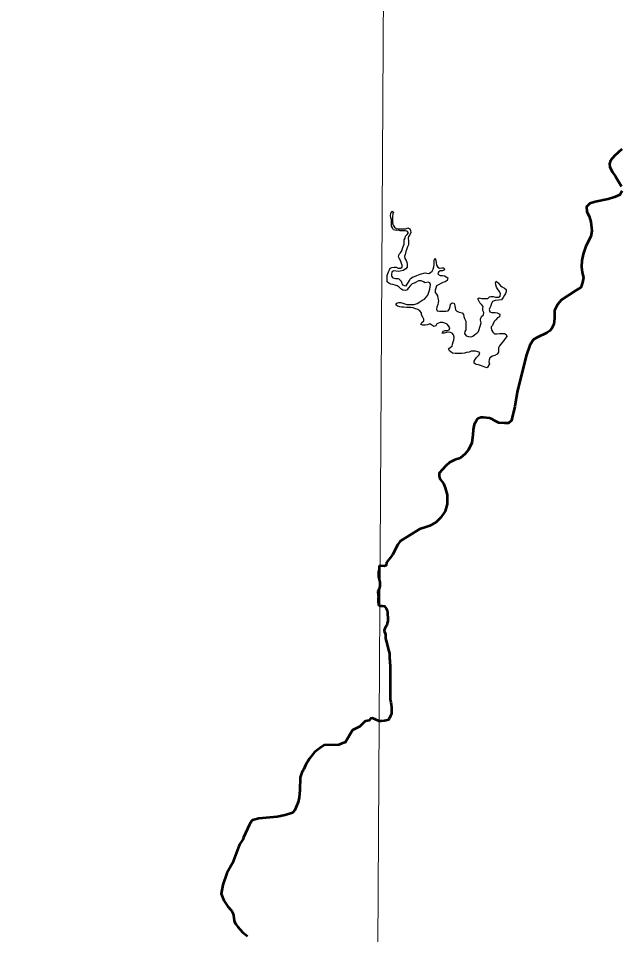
# Model space of a CAD drawing. Extents: x 553962 to 842807, y 8883888 to 9032388.
# Drawn here: x 812780 to 814343, y 9012702 to 9015081 of the extents above; entities that cross this region are included whole.
import ezdxf

# ---------------------------------------------------------------- set-up
doc = ezdxf.new("R2010")
doc.units = 0
doc.header["$LTSCALE"] = 20
doc.layers.add('1', color=7, linetype='Continuous', lineweight=13)
doc.layers.add('24', color=7, linetype='Continuous', lineweight=25)
doc.layers.add('49', color=7, linetype='Continuous')

msp = doc.modelspace()

# ---------------------------------------------------------------- linework, layer by layer
at = {"layer": '1'}
msp.add_lwpolyline([(813778.03, 9024059.57), (813733.81, 9016182.95), (813699.21, 9010330.79)], dxfattribs=at)
at = {"layer": '24', "lineweight": 53}
msp.add_line((813713.5, 9013592.54), (813713.51, 9013592.39), dxfattribs=at)
for points in [[(814345.88, 9014741.36), (814326.91, 9014724.56), (814316.69, 9014712.14), (814314.5, 9014703.37), (814315.23, 9014694.6), (814321.8, 9014681.45), (814329.83, 9014670.49), (814340.05, 9014652.95), (814345.16, 9014644.18)], [(814347.34, 9014633.22), (814340.78, 9014623), (814327.64, 9014617.15), (814310.85, 9014611.31), (814277.28, 9014604.73), (814263.41, 9014600.35), (814254.65, 9014591.58), (814255.38, 9014579.16), (814261.22, 9014567.47), (814265.6, 9014552.85), (814268.52, 9014529.47), (814265.6, 9014514.86), (814252.46, 9014490.02), (814245.89, 9014468.83), (814242.24, 9014452.02), (814241.51, 9014435.95), (814243.7, 9014421.34), (814246.62, 9014408.19), (814244.43, 9014395.03), (814240.05, 9014381.88), (814226.92, 9014374.58), (814189.69, 9014350.46), (814179.48, 9014338.04)], [(814179.48, 9014338.04), (814171.45, 9014322.7), (814171.45, 9014302.97), (814170.07, 9014286.85), (814163.78, 9014274.87), (814159.04, 9014270.09), (814151.82, 9014264.16), (814128.38, 9014253.29), (814116.71, 9014247.44), (814107.22, 9014232.1), (814099.19, 9014207.26), (814083.2, 9014145.69), (814075.02, 9014110.4), (814068.54, 9014073.55), (814061.97, 9014044.32), (814059.78, 9014037.02), (814051.75, 9014029.71), (814042.26, 9014029.71), (814026.93, 9014031.17), (814018.18, 9014035.56), (814010.15, 9014040.67), (814002.85, 9014042.86), (813987.52, 9014045.05), (813980.22, 9014044.32), (813971.46, 9014041.4), (813968.54, 9014034.82), (813962.7, 9014026.79), (813960.52, 9014013.64), (813959.78, 9013999.02), (813956.87, 9013979.3), (813948.11, 9013961.03), (813940.08, 9013950.07), (813926.94, 9013939.11), (813913.07, 9013934.73), (813899.42, 9013928.21), (813889.72, 9013919.38), (813880.96, 9013909.88), (813872.2, 9013900.38), (813872.2, 9013892.35), (813874.39, 9013885.04), (813883.88, 9013873.35), (813888.26, 9013862.39), (813892.64, 9013844.12), (813892.64, 9013820.02), (813888.26, 9013801.75), (813876.58, 9013784.94), (813864.17, 9013773.25), (813848.12, 9013763.02), (813834.98, 9013759.37), (813821.11, 9013754.99), (813771.48, 9013723.57), (813764.91, 9013714.8), (813751.11, 9013688.41), (813736, 9013668.38), (813735.11, 9013660.37), (813729.33, 9013658.37), (813718.83, 9013659.12)], [(813713.51, 9013592.39), (813714.86, 9013579.43), (813713.94, 9013574.53), (813714.4, 9013567.3), (813715.16, 9013558.12), (813718.22, 9013556.09)], [(813718.22, 9013556.09), (813724.35, 9013556.08), (813730.44, 9013554.51), (813734.98, 9013548.88), (813736.98, 9013544.28), (813738.46, 9013537.65), (813738.43, 9013532.56), (813738.9, 9013527.46), (813739.37, 9013521.85), (813739.33, 9013516.25), (813737.26, 9013510.66), (813736.71, 9013504.55), (813733.19, 9013501.09), (813729.66, 9013492.86), (813730.06, 9013487.77), (813733, 9013482.16), (813732.96, 9013477.07), (813732.92, 9013470.45), (813736.4, 9013458.71), (813740.37, 9013444.42), (813741.85, 9013437.79), (813743.33, 9013432.18), (813743.8, 9013426.06), (813743.75, 9013418.42), (813744.22, 9013413.32), (813744.69, 9013407.72), (813745.16, 9013402.11), (813745.12, 9013395.49), (813745.08, 9013389.88), (813745.04, 9013383.77), (813745, 9013378.17), (813744.96, 9013372.06), (813744.91, 9013365.44), (813744.86, 9013358.3), (813744.82, 9013352.7), (813744.78, 9013346.08), (813744.72, 9013337.93), (813745.18, 9013330.29), (813745.13, 9013324.17), (813745.09, 9013317.55), (813745.56, 9013312.46), (813747.04, 9013305.82), (813748.02, 9013299.7), (813748.48, 9013292.57), (813748.44, 9013286.97), (813748.4, 9013280.86), (813748.36, 9013275.25), (813745.78, 9013269.66), (813743.7, 9013264.08), (813740.62, 9013260.02), (813735.02, 9013258.02), (813729.41, 9013257.04), (813722.29, 9013256.57), (813716.45, 9013256.61)], [(813716.45, 9013256.61), (813699.35, 9013263.72), (813694.49, 9013262.8), (813690.33, 9013258.1), (813679.84, 9013256.11), (813666.52, 9013242.71), (813666.52, 9013242.71)], [(813666.52, 9013242.71), (813647.54, 9013232.54), (813628.46, 9013201.21), (813621.82, 9013199.34), (813611.88, 9013195), (813573.91, 9013193.91), (813562.67, 9013186.39), (813549.19, 9013175.29), (813536.08, 9013159.03), (813526.14, 9013144.05), (813521, 9013131.13), (813516.3, 9013123.09), (813512.01, 9013109.94), (813511.06, 9013076.59), (813509.29, 9013058.06), (813506.4, 9013046.08), (813497.86, 9013024.98), (813491.64, 9013018.15), (813472.64, 9013012.36), (813452.11, 9013008.02), (813403.92, 9013003.05), (813391.54, 9013000.3), (813388.19, 9012998.82), (813385.33, 9012996.25), (813379.78, 9012987.91), (813364.69, 9012954.32), (813363.16, 9012948.9), (813354.2, 9012935.83), (813336.17, 9012887.06), (813321.64, 9012861.18), (813310.91, 9012830.94), (813306.21, 9012808.03), (813313.69, 9012790.64), (813324.3, 9012774.9), (813332.13, 9012765.51), (813334.53, 9012763.12), (813335.92, 9012759.68)], [(813335.92, 9012759.68), (813338.38, 9012752.38), (813340.73, 9012737.94), (813344.07, 9012729.57), (813349.69, 9012721.86), (813361.79, 9012708.21), (813375.28, 9012698.02)]]:
    msp.add_lwpolyline(points, dxfattribs=at)
at = {"layer": '24'}
for points in [[(813831.8, 9014397.19), (813825.2, 9014399.27), (813818.59, 9014399.32), (813812.99, 9014395.82), (813807.5, 9014393.8), (813802.6, 9014391.78), (813797.98, 9014387.44), (813792.2, 9014380.79), (813789.32, 9014376.17), (813784.34, 9014374.58), (813777.73, 9014375.13), (813773.18, 9014378.72), (813768.63, 9014383.34), (813763.57, 9014386.42), (813757.99, 9014388.5), (813751.9, 9014390.07), (813746.82, 9014391.12), (813741.24, 9014393.19), (813737.2, 9014397.29), (813737.23, 9014402.38), (813737.27, 9014407.99), (813737.3, 9014413.08), (813738.87, 9014418.68), (813740.94, 9014423.25), (813743, 9014427.82), (813745.07, 9014432.39), (813749.66, 9014434.4), (813755.26, 9014434.87), (813760.85, 9014434.83), (813765.92, 9014432.76), (813772.03, 9014432.72), (813776.62, 9014434.73), (813776.66, 9014440.34), (813774.65, 9014444.93), (813773.17, 9014451.06), (813769.65, 9014456.68), (813767.14, 9014462.3), (813768.71, 9014468.4), (813771.79, 9014472.46), (813775.38, 9014477.53), (813776.95, 9014483.12), (813779.02, 9014488.71), (813781.1, 9014494.81), (813781.14, 9014500.92), (813781.68, 9014506.02), (813783.75, 9014510.59), (813785.31, 9014515.67), (813789.41, 9014519.72), (813792.49, 9014524.28), (813789.47, 9014528.89), (813783.88, 9014529.43), (813776.76, 9014529.48), (813770.66, 9014529.52), (813765.58, 9014531.08), (813760.49, 9014530.09), (813753.89, 9014531.66), (813750.87, 9014536.78), (813748.87, 9014541.88), (813748.91, 9014548), (813748.44, 9014553.6), (813748.48, 9014558.69), (813746.48, 9014563.29), (813746.01, 9014569.41), (813746.55, 9014574.5), (813749.13, 9014580.08), (813753.7, 9014578.02), (813751.63, 9014573.45), (813751.08, 9014566.83), (813751.04, 9014560.72), (813751, 9014555.11), (813751.47, 9014550.02), (813752.96, 9014544.4), (813755.97, 9014539.29), (813760.53, 9014535.7), (813766.11, 9014534.64), (813773.74, 9014534.59), (813780.36, 9014534.55), (813785.44, 9014535.03), (813790.54, 9014537.03), (813796.12, 9014534.96), (813798.13, 9014530.36), (813798.6, 9014524.75), (813796.01, 9014518.66), (813792.43, 9014515.12), (813791.88, 9014510.02), (813792.35, 9014503.4), (813792.31, 9014498.31), (813792.27, 9014492.7), (813790.2, 9014487.62), (813788.14, 9014482.54), (813786.06, 9014475.93), (813784.48, 9014468.3), (813782.41, 9014463.22), (813782.88, 9014457.62), (813786.4, 9014452.5), (813788.41, 9014447.9), (813788.87, 9014441.79), (813788.82, 9014434.66), (813785.74, 9014430.6), (813779.1, 9014426.57), (813771.46, 9014424.58)], [(813771.46, 9014424.58), (813765.86, 9014424.1), (813760.78, 9014424.65), (813754.17, 9014425.2), (813749.57, 9014422.17), (813748.52, 9014416.58), (813748.48, 9014411.48), (813752.02, 9014407.38), (813758.61, 9014405.3), (813764.72, 9014405.26), (813767.63, 9014404.86), (813773.58, 9014398.89), (813775.07, 9014393.68), (813776.56, 9014389.95), (813781.38, 9014387.33), (813786.46, 9014386.79), (813789.54, 9014390.84), (813792.63, 9014396.43), (813795.71, 9014400.48), (813798.29, 9014405.56), (813804.42, 9014409.6), (813808.57, 9014410.82), (813814.52, 9014413.05), (813822.71, 9014416.78), (813835.52, 9014420.09), (813840.6, 9014419.55), (813845.68, 9014418.5), (813849.77, 9014421.53), (813853.86, 9014425.07), (813856.44, 9014429.64), (813858.01, 9014436.25), (813859.07, 9014442.36), (813859.1, 9014447.96), (813859.65, 9014453.56), (813861.72, 9014458.13), (813863.2, 9014452.01), (813864.18, 9014446.91), (813865.16, 9014440.28), (813868.68, 9014435.16), (813873.24, 9014432.58), (813879.35, 9014433.06), (813884.43, 9014433.02), (813886.43, 9014427.92), (813880.82, 9014425.92), (813875.22, 9014425.44), (813870.63, 9014422.41), (813868.55, 9014416.82), (813874.64, 9014413.73), (813880.74, 9014413.18), (813885.82, 9014412.13), (813890.38, 9014410.06), (813894.94, 9014407.49), (813892.85, 9014400.37), (813888.26, 9014397.34), (813882.14, 9014395.34), (813876.52, 9014392.32), (813870.91, 9014389.3), (813865.29, 9014386.28), (813863.22, 9014380.69), (813861.66, 9014375.1), (813861.61, 9014368.99), (813865.14, 9014364.89), (813868.17, 9014360.79), (813869.14, 9014354.68), (813870.12, 9014348.05), (813870.08, 9014342.95), (813868.52, 9014337.87), (813865.93, 9014331.26), (813865.39, 9014326.17), (813867.39, 9014321.58), (813873.49, 9014320.52), (813879.59, 9014320.48), (813884.68, 9014320.45), (813889.76, 9014320.41), (813895.87, 9014321.39), (813898.96, 9014326.98), (813901.04, 9014333.08), (813902.1, 9014339.18), (813906.19, 9014342.72), (813911.27, 9014341.16), (813913.26, 9014335.04), (813913.73, 9014329.94), (813914.71, 9014324.33), (813918.25, 9014320.74), (813923.82, 9014318.16), (813931.95, 9014316.58), (813935.48, 9014311.97), (813935.95, 9014306.87), (813937.95, 9014301.77), (813941.47, 9014295.12), (813941.42, 9014289.01), (813941.39, 9014283.92), (813941.36, 9014278.82), (813941.31, 9014272.71), (813939.24, 9014267.63), (813938.19, 9014262.54), (813942.22, 9014256.91), (813948.82, 9014254.83), (813954.92, 9014254.29), (813959.51, 9014256.29), (813964.62, 9014260.34)], [(813996.58, 9014174.04), (813990.49, 9014175.61), (813981.86, 9014178.72), (813974.26, 9014181.83), (813968.66, 9014182.37), (813963.1, 9014185.98), (813963.13, 9014191.07), (813965.7, 9014195.64), (813968.79, 9014200.71), (813972.38, 9014204.25), (813976.47, 9014207.28), (813978.03, 9014213.39), (813972.96, 9014215.46), (813966.87, 9014217.02), (813961.28, 9014217.06), (813955.68, 9014216.59), (813950.07, 9014214.58), (813943.45, 9014213.61), (813937.84, 9014211.61), (813930.71, 9014210.63), (813925.12, 9014210.67), (813919.52, 9014210.71), (813913.42, 9014210.74), (813906.82, 9014211.81), (813902.77, 9014214.89), (813898.72, 9014217.97), (813896.72, 9014222.57), (813901.33, 9014227.63), (813905.92, 9014229.64), (813906.46, 9014234.73), (813908.54, 9014241.34), (813910.61, 9014245.91), (813911.17, 9014253.55), (813909.18, 9014259.16), (813906.16, 9014263.77), (813901.59, 9014265.83), (813896.51, 9014265.87), (813890.91, 9014265.39), (813885.3, 9014263.9), (813880.21, 9014263.42), (813882.28, 9014268.5), (813887.89, 9014270.51), (813893.49, 9014270.98), (813898.59, 9014272.48), (813900.15, 9014277.56), (813896.62, 9014282.68), (813893.09, 9014287.28), (813887.01, 9014289.87), (813881.42, 9014291.43), (813874.81, 9014291.48), (813866.65, 9014287.96), (813863.56, 9014282.89), (813858.47, 9014281.39), (813852.89, 9014284.48), (813848.34, 9014287.57), (813842.22, 9014285.06), (813835.6, 9014284.6), (813830.01, 9014284.63), (813824.93, 9014286.19), (813827.51, 9014291.27), (813832.12, 9014295.32), (813832.66, 9014300.4), (813829.64, 9014305.52), (813826.12, 9014311.65), (813826.16, 9014316.75), (813822.12, 9014321.36), (813816.56, 9014325.47), (813810.97, 9014327.03), (813804.88, 9014329.11), (813798.79, 9014330.68), (813793.7, 9014330.71), (813787.09, 9014330.75), (813780.99, 9014330.79), (813774.89, 9014331.34), (813769.81, 9014331.88), (813764.23, 9014333.95), (813760.18, 9014337.04), (813762.24, 9014341.61), (813767.34, 9014343.1), (813772.94, 9014343.07), (813778.01, 9014341.51), (813783.08, 9014339.44), (813788.16, 9014338.38), (813794.26, 9014338.35), (813800.88, 9014338.3), (813807.49, 9014338.26), (813815.14, 9014340.76), (813822.28, 9014344.79), (813829.95, 9014350.34), (813834.54, 9014352.35), (813838.64, 9014356.91), (813842.75, 9014361.98), (813844.31, 9014367.57), (813846.38, 9014372.65), (813847.94, 9014377.73), (813849, 9014383.84), (813850.05, 9014388.93), (813848.05, 9014394.03), (813843.49, 9014396.1), (813836.36, 9014394.62), (813831.8, 9014397.19)], [(813964.62, 9014260.34), (813969.73, 9014263.87), (813974.34, 9014268.42), (813975.9, 9014273.51), (813977.47, 9014279.1), (813979.54, 9014284.18), (813981.18, 9014290.4), (813979.12, 9014297.43), (813979.19, 9014300.37), (813981.73, 9014306.58), (813987.15, 9014311.34), (813987.91, 9014317.75), (813985.9, 9014322.34), (813985.43, 9014327.44), (813986.49, 9014333.04), (813981.94, 9014338.16), (813977.9, 9014342.26), (813975.4, 9014347.37), (813972.38, 9014353), (813976.2, 9014355.22), (813983.07, 9014353.44), (813988.15, 9014353.4), (813993.75, 9014353.37), (813998.84, 9014353.84), (814003.09, 9014358.21), (814005.99, 9014358.89), (814012.6, 9014358.85), (814018.7, 9014357.28), (814025.82, 9014357.24), (814030.41, 9014359.75), (814031.47, 9014366.37), (814027.96, 9014372.5), (814023.42, 9014378.65), (814021.42, 9014383.24), (814018.92, 9014389.37), (814018.44, 9014394.47), (814020.51, 9014399.04), (814026.06, 9014393.4), (814031.1, 9014386.75), (814036.17, 9014384.17), (814041.74, 9014380.57), (814046.3, 9014376.97), (814046.26, 9014371.88), (814044.7, 9014366.79), (814041.62, 9014362.74), (814038.02, 9014356.14), (814033.9, 9014350.05), (814026, 9014349.39), (814017.67, 9014348.79), (814010.52, 9014345.81), (814008.14, 9014340.45), (814006.34, 9014334.95), (814003.76, 9014329.87), (814002.2, 9014324.79), (814003.68, 9014319.17), (814009.27, 9014317.61), (814017.4, 9014317.05), (814022.48, 9014316.51), (814029.58, 9014313.4), (814029.03, 9014306.28), (814023.92, 9014303.25), (814019.31, 9014298.7), (814016.23, 9014294.64), (814012.63, 9014288.55), (814010.56, 9014283.98), (814007.48, 9014279.93), (814007.07, 9014276.44), (814008.94, 9014270.75), (814011.96, 9014266.14), (814016.01, 9014262.04), (814022.11, 9014262), (814029.23, 9014262.47), (814036.36, 9014262.93), (814041.44, 9014262.39), (814046.51, 9014260.32), (814047.49, 9014255.22), (814043.9, 9014249.64), (814039.79, 9014244.57), (814035.69, 9014239.5), (814032.1, 9014235.45), (814029.02, 9014230.89), (814025.93, 9014225.3), (814025.88, 9014219.19), (814026.36, 9014214.1), (814022.77, 9014209.53), (814016.63, 9014205.5), (814010.52, 9014204.01), (814003.88, 9014199.47), (814002.32, 9014194.38), (814000.76, 9014189.3), (814002.75, 9014183.68), (813996.58, 9014174.04)]]:
    msp.add_lwpolyline(points, dxfattribs=at)
at = {"layer": '24', "lineweight": 53}
msp.add_spline([(813718.83, 9013659.12), (813716.96, 9013658.29), (813716.58, 9013654.49), (813714.68, 9013640.45), (813715.82, 9013627.55), (813718.47, 9013613.13), (813718.09, 9013607.06), (813713.5, 9013592.54)], degree=3, dxfattribs=at)

# ---------------------------------------------------------------- texts
at = {"layer": '49', "width": 0.9}
msp.add_text('R I O   S Ã O   F R A N C I S C O', height=500, rotation=332.036, dxfattribs=at).set_placement((805458.36, 9013807.48))

doc.saveas('drawing.dxf')
